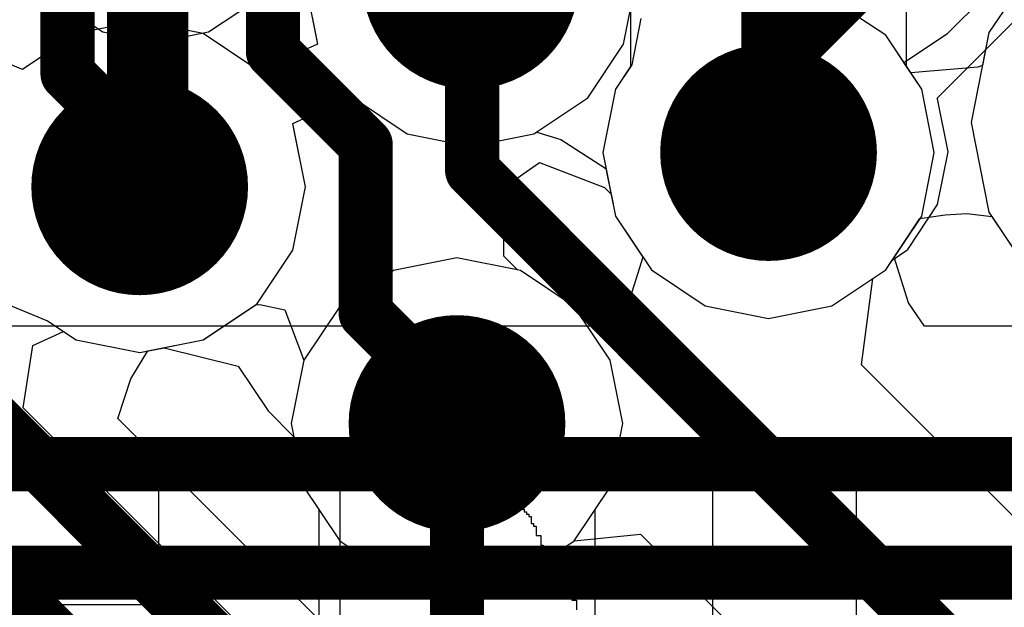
# Model space of a CAD drawing. Header units: millimetres. Extents: x -2 to 68, y -2 to 27.4.
# Tile 290 of 594: x 39.8 to 41.6, y 1.6 to 2.7. Entities that reach past the tile are written whole.
import ezdxf

# ---------------------------------------------------------------- set-up
doc = ezdxf.new("R2010")
doc.units = ezdxf.units.MM
for name, color, linetype in [('BottomLayer', 5, 'Continuous'), ('DrillGuide', 244, 'Continuous'), ('MidLayer1', 16, 'Continuous'), ('MidLayer2', 76, 'Continuous'), ('MidLayer3', 90, 'Continuous'), ('MidLayer4', 156, 'Continuous'), ('MidLayer5', 130, 'Continuous'), ('MidLayer6', 216, 'Continuous'), ('MidLayer7', 6, 'Continuous'), ('MidLayer8', 54, 'Continuous'), ('MultiLayer', 9, 'Continuous'), ('TopLayer', 1, 'Continuous'), ('TopOverlay', 2, 'Continuous'), ('ViaHoleLayer', 16, 'Continuous')]:
    doc.layers.add(name, color=color, linetype=linetype)

msp = doc.modelspace()

# ---------------------------------------------------------------- linework, layer by layer
at = {"layer": 'BottomLayer'}
for p, q in [((41.42989682, 2.63350502), (41.42989682, 2.97230546)), ((40.92010358, 2.84642814), (40.92010358, 2.63350502)), ((40.92010358, 2.63350502), (40.89240742, 2.59205222)), ((41.45759297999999, 2.59205222), (41.42989682, 2.63350502)), ((40.89240742, 2.59205222), (40.86912324, 2.47499886)), ((41.48087716, 2.47499886), (41.45759297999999, 2.59205222)), ((40.86912324, 2.47499886), (40.89240742, 2.3579455)), ((41.45759297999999, 2.3579455), (41.48087716, 2.47499886)), ((40.89240742, 2.3579455), (40.94322012, 2.28189282)), ((41.40678028, 2.28189282), (41.45759297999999, 2.3579455)), ((40.94322012, 2.28189282), (40.91643074, 2.1975318)), ((41.43356966, 2.1975318), (41.40678028, 2.28189282)), ((40.91643074, 2.1975318), (40.8869642, 2.15489282)), ((41.4630362, 2.15489282), (41.43356966, 2.1975318)), ((40.8869642, 2.15489282), (36.23058286, 2.15489282)), ((43.18702055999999, 2.15489282), (41.4630362, 2.15489282))]:
    msp.add_line(p, q, dxfattribs=at)
at = {"layer": 'BottomLayer', "const_width": 0.0999998}
for points in [[(41.17500019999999, 2.47499886), (41.17500019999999, 3.27857358)], [(36.12500267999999, 1.8999962), (43.29260074, 1.8999962)], [(36.04216057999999, 1.69999406), (43.78038234, 1.69999406)]]:
    msp.add_lwpolyline(points, dxfattribs=at)
at = {"layer": 'BottomLayer'}
for points, const_width in [([(41.0750004, 2.47499886, 1), (41.275, 2.47499886, 1)], 0.1999996), ([(41.15000152, 2.47499886, 1), (41.19999888, 2.47499886, 1)], 0.0499999)]:
    msp.add_lwpolyline(points, format="xyb", close=True, dxfattribs=dict(at, const_width=const_width))
at = {"layer": 'DrillGuide', "const_width": 0.0999998}
for points in [[(40.57500393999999, 2.79199594, 1), (40.67500374, 2.79199594, 1)], [(41.1250003, 2.47499886, 1), (41.2250001, 2.47499886, 1)], [(39.96438794, 2.4118316, 1), (40.06438773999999, 2.4118316, 1)], [(40.55000018, 1.97499986, 1), (40.64999998, 1.97499986, 1)]]:
    msp.add_lwpolyline(points, format="xyb", close=True, dxfattribs=at)
at = {"layer": 'MidLayer1'}
for p, q in [((41.39128881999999, 2.69128748), (41.29205356, 2.75759164)), ((41.45759297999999, 2.59205222), (41.39128881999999, 2.69128748)), ((41.48087716, 2.47499886), (41.45759297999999, 2.59205222)), ((40.29698062, 2.52888242), (40.40669846, 2.57872484)), ((40.40669846, 2.57872484), (40.40871522, 2.57570732)), ((40.40871522, 2.57570732), (40.50795048, 2.50940316)), ((40.3202648, 2.4118316), (40.29698062, 2.52888242)), ((40.50795048, 2.50940316), (40.62500384, 2.48611898)), ((40.62500384, 2.48611898), (40.7420572, 2.50940316)), ((40.7420572, 2.50940316), (40.74715498, 2.5128093)), ((40.74715498, 2.5128093), (40.79188945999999, 2.4989409)), ((40.79188945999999, 2.4989409), (40.87499318, 2.44548406)), ((41.45759297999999, 2.3579455), (41.48087716, 2.47499886)), ((40.87499318, 2.44548406), (40.89240742, 2.3579455)), ((40.29698062, 2.29477824), (40.3202648, 2.4118316)), ((40.89240742, 2.3579455), (40.95871157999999, 2.25871024)), ((41.39128881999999, 2.25871024), (41.45759297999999, 2.3579455)), ((40.23067646, 2.19554298), (40.29698062, 2.29477824)), ((40.60000008, 2.28087682), (40.48294671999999, 2.25759264)), ((40.71705344, 2.25759264), (40.60000008, 2.28087682)), ((40.48294671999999, 2.25759264), (40.38371146, 2.19128848)), ((40.8162887, 2.19128848), (40.71705344, 2.25759264)), ((40.95871157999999, 2.25871024), (41.05794684, 2.19240608)), ((41.29205356, 2.19240608), (41.39128881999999, 2.25871024)), ((39.72428682, 2.21371414), (39.84427642, 2.1646896)), ((40.1314412, 2.12923882), (40.23067646, 2.19554298)), ((40.38371146, 2.19128848), (40.3174073, 2.09205322)), ((40.88259286, 2.09205322), (40.8162887, 2.19128848)), ((41.05794684, 2.19240608), (41.17500019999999, 2.1691219)), ((41.17500019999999, 2.1691219), (41.29205356, 2.19240608)), ((39.84427642, 2.1646896), (39.89733448, 2.12923882)), ((39.89733448, 2.12923882), (40.01438784, 2.10595464)), ((40.01438784, 2.10595464), (40.1314412, 2.12923882)), ((40.3174073, 2.09205322), (40.29412311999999, 1.97499986)), ((40.90587704, 1.97499986), (40.88259286, 2.09205322)), ((40.29412311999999, 1.97499986), (40.3174073, 1.8579465)), ((40.88259286, 1.8579465), (40.90587704, 1.97499986)), ((40.3174073, 1.8579465), (40.38371146, 1.75871124)), ((40.8162887, 1.75871124), (40.88259286, 1.8579465)), ((40.38371146, 1.75871124), (40.48294671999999, 1.69240708)), ((40.71705344, 1.69240708), (40.8162887, 1.75871124)), ((40.48294671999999, 1.69240708), (40.60000008, 1.6691229)), ((40.60000008, 1.6691229), (40.71705344, 1.69240708))]:
    msp.add_line(p, q, dxfattribs=at)
at = {"layer": 'MidLayer1', "const_width": 0.1499997}
for points in [[(40.0291935, 2.42663726), (40.0291935, 2.91819076)], [(40.01438784, 2.4118316), (40.0291935, 2.42663726)]]:
    msp.add_lwpolyline(points, dxfattribs=at)
at = {"layer": 'MidLayer1'}
for points, const_width in [([(40.52500404, 2.79199594, 1), (40.72500364, 2.79199594, 1)], 0.1999996), ([(41.0750004, 2.47499886, 1), (41.275, 2.47499886, 1)], 0.1999996), ([(39.91438804, 2.4118316, 1), (40.11438764, 2.4118316, 1)], 0.1999996), ([(39.99169294, 2.42663726, 1), (40.06669406, 2.42663726, 1)], 0.07499858), ([(39.99169294, 2.42663726, 1), (40.06669406, 2.42663726, 1)], 0.07499858), ([(39.97688728, 2.4118316, 1), (40.0518884, 2.4118316, 1)], 0.07499858), ([(40.50000027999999, 1.97499986, 1), (40.69999988, 1.97499986, 1)], 0.1999996)]:
    msp.add_lwpolyline(points, format="xyb", close=True, dxfattribs=dict(at, const_width=const_width))
at = {"layer": 'MidLayer2'}
for p, q in [((40.31912688, 2.79199594), (40.33984312, 2.68784578)), ((41.39128881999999, 2.69128748), (41.29205356, 2.75759164)), ((40.01438784, 2.71770856), (39.89733448, 2.69442438)), ((40.1314412, 2.69442438), (40.01438784, 2.71770856)), ((39.89733448, 2.69442438), (39.79810175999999, 2.62812022)), ((40.23067392, 2.6281253), (40.1314412, 2.69442438)), ((41.45759297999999, 2.59205222), (41.39128881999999, 2.69128748)), ((39.79810175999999, 2.62812022), (39.67811216, 2.67714476)), ((40.34240598, 2.67494512), (40.23269576, 2.62510778)), ((40.33984312, 2.68784578), (40.34240598, 2.67494512)), ((40.23269576, 2.62510778), (40.23067392, 2.6281253)), ((41.48087716, 2.47499886), (41.45759297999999, 2.59205222)), ((40.2969857, 2.52888242), (40.40669592, 2.57871976)), ((40.40669592, 2.57871976), (40.40871776, 2.57570224)), ((40.40871776, 2.57570224), (40.50795048, 2.50940316)), ((40.29954856, 2.51598176), (40.2969857, 2.52888242)), ((40.3202648, 2.4118316), (40.29954856, 2.51598176)), ((40.50795048, 2.50940316), (40.62500384, 2.48611898)), ((40.62500384, 2.48611898), (40.7420572, 2.50940316)), ((40.7420572, 2.50940316), (40.74715498, 2.5128093)), ((40.74715498, 2.5128093), (40.79188945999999, 2.4989409)), ((40.79188945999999, 2.4989409), (40.87499318, 2.44548406)), ((41.45759297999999, 2.3579455), (41.48087716, 2.47499886)), ((40.87499318, 2.44548406), (40.89240742, 2.3579455)), ((40.29698062, 2.29477824), (40.3202648, 2.4118316)), ((40.89240742, 2.3579455), (40.95871157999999, 2.25871024)), ((41.39128881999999, 2.25871024), (41.45759297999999, 2.3579455)), ((40.23067646, 2.19554298), (40.29698062, 2.29477824)), ((40.60000008, 2.28087682), (40.48294671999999, 2.25759264)), ((40.71705344, 2.25759264), (40.60000008, 2.28087682)), ((40.48294671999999, 2.25759264), (40.38371146, 2.19128848)), ((40.8162887, 2.19128848), (40.71705344, 2.25759264)), ((40.95871157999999, 2.25871024), (41.05794684, 2.19240608)), ((41.29205356, 2.19240608), (41.39128881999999, 2.25871024)), ((39.72428682, 2.21371414), (39.84427642, 2.1646896)), ((40.1314412, 2.12923882), (40.23067646, 2.19554298)), ((40.38371146, 2.19128848), (40.3174073, 2.09205322)), ((40.88259286, 2.09205322), (40.8162887, 2.19128848)), ((41.05794684, 2.19240608), (41.17500019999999, 2.1691219)), ((41.17500019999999, 2.1691219), (41.29205356, 2.19240608)), ((39.84427642, 2.1646896), (39.89733448, 2.12923882)), ((39.89733448, 2.12923882), (40.01438784, 2.10595464)), ((40.01438784, 2.10595464), (40.1314412, 2.12923882)), ((40.3174073, 2.09205322), (40.29412311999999, 1.97499986)), ((40.90587704, 1.97499986), (40.88259286, 2.09205322)), ((40.29412311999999, 1.97499986), (40.3174073, 1.8579465)), ((40.88259286, 1.8579465), (40.90587704, 1.97499986)), ((40.3174073, 1.8579465), (40.34510346, 1.8164937)), ((40.8548967, 1.8164937), (40.88259286, 1.8579465)), ((40.34510346, 1.8164937), (40.34510346, 1.58258256)), ((40.8548967, 1.47700238), (40.8548967, 1.8164937))]:
    msp.add_line(p, q, dxfattribs=at)
for points, const_width in [([(40.52500404, 2.79199594, 1), (40.72500364, 2.79199594, 1)], 0.1999996), ([(41.0750004, 2.47499886, 1), (41.275, 2.47499886, 1)], 0.1999996), ([(39.91438804, 2.4118316, 1), (40.11438764, 2.4118316, 1)], 0.1999996), ([(40.50000027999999, 1.97499986, 1), (40.69999988, 1.97499986, 1)], 0.1999996), ([(40.5750014, 1.97499986, 1), (40.62499876, 1.97499986, 1)], 0.0499999)]:
    msp.add_lwpolyline(points, format="xyb", close=True, dxfattribs=dict(at, const_width=const_width))
at = {"layer": 'MidLayer2', "const_width": 0.0999998}
msp.add_lwpolyline([(40.60000008, 1.47700238), (40.60000008, 1.97499986)], dxfattribs=at)
at = {"layer": 'MidLayer3'}
for p, q in [((40.04354196, 2.71190974), (40.04354196, 3.65176816)), ((40.31912688, 2.79199594), (40.33984312, 2.68784578)), ((41.39128881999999, 2.69128748), (41.29205356, 2.75759164)), ((40.1314412, 2.69442438), (40.04354196, 2.71190974)), ((40.23067392, 2.6281253), (40.1314412, 2.69442438)), ((41.45759297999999, 2.59205222), (41.39128881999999, 2.69128748)), ((40.34240598, 2.67494512), (40.23269576, 2.62510778)), ((40.33984312, 2.68784578), (40.34240598, 2.67494512)), ((40.23269576, 2.62510778), (40.23067392, 2.6281253)), ((41.48087716, 2.47499886), (41.45759297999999, 2.59205222)), ((40.2969857, 2.52888242), (40.40669592, 2.57871976)), ((40.40669592, 2.57871976), (40.40871776, 2.57570224)), ((40.40871776, 2.57570224), (40.50795048, 2.50940316)), ((40.29954856, 2.51598176), (40.2969857, 2.52888242)), ((40.3202648, 2.4118316), (40.29954856, 2.51598176)), ((40.50795048, 2.50940316), (40.62500384, 2.48611898)), ((40.62500384, 2.48611898), (40.7420572, 2.50940316)), ((40.7420572, 2.50940316), (40.74715498, 2.5128093)), ((40.74715498, 2.5128093), (40.79188945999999, 2.4989409)), ((40.79188945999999, 2.4989409), (40.87499318, 2.44548406)), ((41.45759297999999, 2.3579455), (41.48087716, 2.47499886)), ((40.87499318, 2.44548406), (40.89240742, 2.3579455)), ((40.29698062, 2.29477824), (40.3202648, 2.4118316)), ((40.89240742, 2.3579455), (40.95871157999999, 2.25871024)), ((41.39128881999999, 2.25871024), (41.45759297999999, 2.3579455)), ((40.23067646, 2.19554298), (40.29698062, 2.29477824)), ((40.60000008, 2.28087682), (40.48294671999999, 2.25759264)), ((40.71705344, 2.25759264), (40.60000008, 2.28087682)), ((40.48294671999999, 2.25759264), (40.38371146, 2.19128848)), ((40.8162887, 2.19128848), (40.71705344, 2.25759264)), ((40.95871157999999, 2.25871024), (41.05794684, 2.19240608)), ((41.29205356, 2.19240608), (41.39128881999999, 2.25871024)), ((40.1314412, 2.12923882), (40.23067646, 2.19554298)), ((40.38371146, 2.19128848), (40.3174073, 2.09205322)), ((40.88259286, 2.09205322), (40.8162887, 2.19128848)), ((41.05794684, 2.19240608), (41.17500019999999, 2.1691219)), ((41.17500019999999, 2.1691219), (41.29205356, 2.19240608)), ((40.02926208, 2.10891374), (40.1314412, 2.12923882)), ((39.99830202, 2.05746858), (40.02926208, 2.10891374)), ((40.3174073, 2.09205322), (40.29412311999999, 1.97499986)), ((40.90587704, 1.97499986), (40.88259286, 2.09205322)), ((39.9740882, 1.98448168), (39.99830202, 2.05746858)), ((40.61625354, 1.34231634), (39.9740882, 1.98448168)), ((40.29412311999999, 1.97499986), (40.3174073, 1.8579465)), ((40.88259286, 1.8579465), (40.90587704, 1.97499986)), ((40.3174073, 1.8579465), (40.38371146, 1.75871124)), ((40.8162887, 1.75871124), (40.88259286, 1.8579465)), ((40.38371146, 1.75871124), (40.48294671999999, 1.69240708)), ((40.71705344, 1.69240708), (40.8162887, 1.75871124)), ((40.48294671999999, 1.69240708), (40.60000008, 1.6691229)), ((40.60000008, 1.6691229), (40.71705344, 1.69240708))]:
    msp.add_line(p, q, dxfattribs=at)
at = {"layer": 'MidLayer3', "const_width": 0.0999998}
for points in [[(39.88118262, 2.62041132), (39.88118262, 3.65176816)], [(39.88118262, 2.62041132), (40.01438784, 2.4872061)], [(40.01438784, 2.4118316), (40.01438784, 2.4872061)], [(39.73776406, 1.9911949), (40.54900196, 1.179957)], [(39.6383637, 1.7512157), (40.44960159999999, 0.9399777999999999)]]:
    msp.add_lwpolyline(points, dxfattribs=at)
at = {"layer": 'MidLayer3'}
for points, const_width in [([(40.52500404, 2.79199594, 1), (40.72500364, 2.79199594, 1)], 0.1999996), ([(41.0750004, 2.47499886, 1), (41.275, 2.47499886, 1)], 0.1999996), ([(39.85618393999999, 2.62041132, 1), (39.90618129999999, 2.62041132, 1)], 0.0499999), ([(39.85618393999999, 2.62041132, 1), (39.90618129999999, 2.62041132, 1)], 0.0499999), ([(39.91438804, 2.4118316, 1), (40.11438764, 2.4118316, 1)], 0.1999996), ([(39.98938915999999, 2.4872061, 1), (40.03938651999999, 2.4872061, 1)], 0.0499999), ([(39.98938915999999, 2.4872061, 1), (40.03938651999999, 2.4872061, 1)], 0.0499999), ([(39.98938915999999, 2.4118316, 1), (40.03938651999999, 2.4118316, 1)], 0.0499999), ([(40.50000027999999, 1.97499986, 1), (40.69999988, 1.97499986, 1)], 0.1999996)]:
    msp.add_lwpolyline(points, format="xyb", close=True, dxfattribs=dict(at, const_width=const_width))
at = {"layer": 'MidLayer4'}
for p, q in [((40.31912688, 2.79199594), (40.33984312, 2.68784578)), ((41.39128881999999, 2.69128748), (41.29205356, 2.75759164)), ((40.01438784, 2.71770856), (39.89733448, 2.69442438)), ((40.1314412, 2.69442438), (40.01438784, 2.71770856)), ((39.89733448, 2.69442438), (39.79810175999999, 2.62812022)), ((40.23067392, 2.6281253), (40.1314412, 2.69442438)), ((41.45759297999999, 2.59205222), (41.39128881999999, 2.69128748)), ((39.79810175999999, 2.62812022), (39.67811216, 2.67714476)), ((40.34240598, 2.67494512), (40.23269576, 2.62510778)), ((40.33984312, 2.68784578), (40.34240598, 2.67494512)), ((40.23269576, 2.62510778), (40.23067392, 2.6281253)), ((41.48087716, 2.47499886), (41.45759297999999, 2.59205222)), ((40.2969857, 2.52888242), (40.40669592, 2.57871976)), ((40.40669592, 2.57871976), (40.40871776, 2.57570224)), ((40.40871776, 2.57570224), (40.50795048, 2.50940316)), ((40.29954856, 2.51598176), (40.2969857, 2.52888242)), ((40.3202648, 2.4118316), (40.29954856, 2.51598176)), ((40.50795048, 2.50940316), (40.62500384, 2.48611898)), ((40.62500384, 2.48611898), (40.7420572, 2.50940316)), ((40.7420572, 2.50940316), (40.74715498, 2.5128093)), ((40.74715498, 2.5128093), (40.79188945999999, 2.4989409)), ((40.79188945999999, 2.4989409), (40.87499318, 2.44548406)), ((41.45759297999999, 2.3579455), (41.48087716, 2.47499886)), ((40.87499318, 2.44548406), (40.89240742, 2.3579455)), ((40.29698062, 2.29477824), (40.3202648, 2.4118316)), ((40.89240742, 2.3579455), (40.95871157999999, 2.25871024)), ((41.39128881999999, 2.25871024), (41.45759297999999, 2.3579455)), ((40.23067646, 2.19554298), (40.29698062, 2.29477824)), ((40.60000008, 2.28087682), (40.48294671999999, 2.25759264)), ((40.71705344, 2.25759264), (40.60000008, 2.28087682)), ((40.48294671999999, 2.25759264), (40.38371146, 2.19128848)), ((40.8162887, 2.19128848), (40.71705344, 2.25759264)), ((40.95871157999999, 2.25871024), (41.05794684, 2.19240608)), ((41.29205356, 2.19240608), (41.39128881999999, 2.25871024)), ((39.72428682, 2.21371414), (39.84427642, 2.1646896)), ((40.1314412, 2.12923882), (40.23067646, 2.19554298)), ((40.38371146, 2.19128848), (40.3174073, 2.09205322)), ((40.88259286, 2.09205322), (40.8162887, 2.19128848)), ((41.05794684, 2.19240608), (41.17500019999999, 2.1691219)), ((41.17500019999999, 2.1691219), (41.29205356, 2.19240608)), ((39.84427642, 2.1646896), (39.89733448, 2.12923882)), ((39.89733448, 2.12923882), (40.01438784, 2.10595464)), ((40.01438784, 2.10595464), (40.1314412, 2.12923882)), ((40.3174073, 2.09205322), (40.29412311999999, 1.97499986)), ((40.90587704, 1.97499986), (40.88259286, 2.09205322)), ((40.29412311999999, 1.97499986), (40.3174073, 1.8579465)), ((40.88259286, 1.8579465), (40.90587704, 1.97499986)), ((40.3174073, 1.8579465), (40.38371146, 1.75871124)), ((40.8162887, 1.75871124), (40.88259286, 1.8579465)), ((40.38371146, 1.75871124), (40.48294671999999, 1.69240708)), ((40.71705344, 1.69240708), (40.8162887, 1.75871124)), ((40.48294671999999, 1.69240708), (40.60000008, 1.6691229)), ((40.60000008, 1.6691229), (40.71705344, 1.69240708))]:
    msp.add_line(p, q, dxfattribs=at)
at = {"layer": 'MidLayer4', "const_width": 0.1999996}
for points in [[(40.52500404, 2.79199594, 1), (40.72500364, 2.79199594, 1)], [(41.0750004, 2.47499886, 1), (41.275, 2.47499886, 1)], [(39.91438804, 2.4118316, 1), (40.11438764, 2.4118316, 1)], [(40.50000027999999, 1.97499986, 1), (40.69999988, 1.97499986, 1)]]:
    msp.add_lwpolyline(points, format="xyb", close=True, dxfattribs=at)
at = {"layer": 'MidLayer5'}
for p, q in [((41.50523829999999, 2.69475966), (41.70423714, 2.8937585)), ((41.42485746, 2.64104882), (41.50523829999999, 2.69475966)), ((41.45759297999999, 2.59205222), (41.42485746, 2.64104882)), ((41.48087716, 2.47499886), (41.45759297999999, 2.59205222)), ((41.45759297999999, 2.3579455), (41.48087716, 2.47499886)), ((40.68640071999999, 2.41073686), (40.75224006, 2.45650512)), ((40.75224006, 2.45650512), (40.87198328, 2.41026188)), ((40.68640071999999, 2.28407722), (40.68640071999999, 2.41073686)), ((40.87198328, 2.41026188), (40.88442928, 2.39804956)), ((40.88442928, 2.39804956), (40.89240742, 2.3579455)), ((40.89240742, 2.3579455), (40.95871157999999, 2.25871024)), ((41.39128881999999, 2.25871024), (41.45759297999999, 2.3579455)), ((40.71185152, 2.25862642), (40.68640071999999, 2.28407722)), ((40.71705344, 2.25759264), (40.71185152, 2.25862642)), ((40.8162887, 2.19128848), (40.71705344, 2.25759264)), ((40.95871157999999, 2.25871024), (41.05794684, 2.19240608)), ((41.29205356, 2.19240608), (41.39128881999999, 2.25871024)), ((40.88259286, 2.09205322), (40.8162887, 2.19128848)), ((41.05794684, 2.19240608), (41.17500019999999, 2.1691219)), ((41.17500019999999, 2.1691219), (41.29205356, 2.19240608)), ((39.81740576, 2.11899246), (39.87399188, 2.14483442)), ((39.87399188, 2.14483442), (39.89733448, 2.12923882)), ((39.89733448, 2.12923882), (40.01438784, 2.10595464)), ((39.79933366, 2.0041743), (39.81740576, 2.11899246)), ((40.01438784, 2.10595464), (40.05975223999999, 2.11497926)), ((40.05975223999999, 2.11497926), (40.19601054, 2.08094834)), ((40.90587704, 1.97499986), (40.88259286, 2.09205322)), ((40.19601054, 2.08094834), (40.2512657, 1.99825864)), ((40.6135332, 1.18997476), (39.79933366, 2.0041743)), ((40.2512657, 1.99825864), (40.29898976, 1.95053458)), ((40.88259286, 1.8579465), (40.90587704, 1.97499986)), ((40.29898976, 1.95053458), (40.3174073, 1.8579465)), ((40.3174073, 1.8579465), (40.38371146, 1.75871124)), ((40.8162887, 1.75871124), (40.88259286, 1.8579465)), ((40.38371146, 1.75871124), (40.48294671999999, 1.69240708)), ((40.71705344, 1.69240708), (40.8162887, 1.75871124)), ((40.48294671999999, 1.69240708), (40.60000008, 1.6691229)), ((40.60000008, 1.6691229), (40.71705344, 1.69240708))]:
    msp.add_line(p, q, dxfattribs=at)
at = {"layer": 'MidLayer5', "const_width": 0.0999998}
for points in [[(40.26047066, 2.66072112), (40.26047066, 3.27248012)], [(40.26047066, 2.66072112), (40.4315041, 2.48968768)], [(38.96399878, 2.47903238), (40.50795302, 0.93507814)], [(40.4315041, 2.17849704), (40.4315041, 2.48968768)], [(40.4315041, 2.17849704), (40.60000008, 2.01000106)], [(40.60000008, 1.97499986), (40.60000008, 2.01000106)]]:
    msp.add_lwpolyline(points, dxfattribs=at)
at = {"layer": 'MidLayer5'}
for points, const_width in [([(40.52500404, 2.79199594, 1), (40.72500364, 2.79199594, 1)], 0.1999996), ([(40.23547198, 2.66072112, 1), (40.28546934, 2.66072112, 1)], 0.0499999), ([(40.23547198, 2.66072112, 1), (40.28546934, 2.66072112, 1)], 0.0499999), ([(41.0750004, 2.47499886, 1), (41.275, 2.47499886, 1)], 0.1999996), ([(39.91438804, 2.4118316, 1), (40.11438764, 2.4118316, 1)], 0.1999996), ([(40.40650542, 2.48968768, 1), (40.45650278, 2.48968768, 1)], 0.0499999), ([(40.40650542, 2.48968768, 1), (40.45650278, 2.48968768, 1)], 0.0499999), ([(40.40650542, 2.17849704, 1), (40.45650278, 2.17849704, 1)], 0.0499999), ([(40.40650542, 2.17849704, 1), (40.45650278, 2.17849704, 1)], 0.0499999), ([(40.50000027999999, 1.97499986, 1), (40.69999988, 1.97499986, 1)], 0.1999996), ([(40.5750014, 2.01000106, 1), (40.62499876, 2.01000106, 1)], 0.0499999), ([(40.5750014, 2.01000106, 1), (40.62499876, 2.01000106, 1)], 0.0499999), ([(40.5750014, 1.97499986, 1), (40.62499876, 1.97499986, 1)], 0.0499999)]:
    msp.add_lwpolyline(points, format="xyb", close=True, dxfattribs=dict(at, const_width=const_width))
at = {"layer": 'MidLayer6'}
for p, q in [((40.31912688, 2.79199594), (40.34241106, 2.67494512)), ((41.39128881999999, 2.69128748), (41.29205356, 2.75759164)), ((40.01438784, 2.71770856), (39.89733448, 2.69442438)), ((40.1314412, 2.69442438), (40.01438784, 2.71770856)), ((39.89733448, 2.69442438), (39.79810175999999, 2.62812022)), ((40.23067646, 2.62812022), (40.1314412, 2.69442438)), ((41.45759297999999, 2.59205222), (41.39128881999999, 2.69128748)), ((39.79810175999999, 2.62812022), (39.67811216, 2.67714476)), ((40.34241106, 2.67494512), (40.23269322, 2.6251027)), ((40.23269322, 2.6251027), (40.23067646, 2.62812022)), ((41.48087716, 2.47499886), (41.45759297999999, 2.59205222)), ((41.45759297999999, 2.3579455), (41.48087716, 2.47499886)), ((41.39128881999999, 2.25871024), (41.45759297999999, 2.3579455)), ((41.36734423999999, 2.24271332), (41.39128881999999, 2.25871024)), ((41.34679056, 2.08366106), (41.36734423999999, 2.24271332)), ((39.72428682, 2.21371414), (39.84427642, 2.1646896)), ((40.1314412, 2.12923882), (40.22837268, 2.19400374)), ((40.22837268, 2.19400374), (40.23610444, 2.1944203)), ((40.23610444, 2.1944203), (40.28242133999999, 2.1848445)), ((40.28242133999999, 2.1848445), (40.3174073, 2.09205068)), ((39.84427642, 2.1646896), (39.89733448, 2.12923882)), ((39.89733448, 2.12923882), (40.01438784, 2.10595464)), ((40.01438784, 2.10595464), (40.1314412, 2.12923882)), ((40.3174073, 2.09205068), (40.29412311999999, 1.97499986)), ((42.28742368, 1.14302794), (41.34679056, 2.08366106)), ((40.29412311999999, 1.97499986), (40.3174073, 1.8579465)), ((40.3174073, 1.8579465), (40.38371146, 1.75871124)), ((40.81628616, 1.7587087), (40.93872432, 1.77077116)), ((40.93872432, 1.77077116), (42.00160002, 0.7078929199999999)), ((40.38371146, 1.75871124), (40.48294671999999, 1.69240708)), ((40.71705344, 1.69240708), (40.81628616, 1.7587087)), ((40.48294671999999, 1.69240708), (40.60000008, 1.6691229)), ((40.60000008, 1.6691229), (40.71705344, 1.69240708))]:
    msp.add_line(p, q, dxfattribs=at)
for points, const_width in [([(40.52500404, 2.79199594, 1), (40.72500364, 2.79199594, 1)], 0.1999996), ([(41.0750004, 2.47499886, 1), (41.275, 2.47499886, 1)], 0.1999996), ([(39.91438804, 2.4118316, 1), (40.11438764, 2.4118316, 1)], 0.1999996), ([(40.60297695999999, 2.44199664, 1), (40.65297432, 2.44199664, 1)], 0.0499999), ([(40.60297695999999, 2.44199664, 1), (40.65297432, 2.44199664, 1)], 0.0499999), ([(40.50000027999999, 1.97499986, 1), (40.69999988, 1.97499986, 1)], 0.1999996)]:
    msp.add_lwpolyline(points, format="xyb", close=True, dxfattribs=dict(at, const_width=const_width))
at = {"layer": 'MidLayer6', "const_width": 0.0999998}
for points in [[(40.62797564, 2.44199664), (40.62797564, 2.78902414)], [(40.62797564, 2.44199664), (42.18184096, 0.88813132)]]:
    msp.add_lwpolyline(points, dxfattribs=at)
at = {"layer": 'MidLayer7'}
for p, q in [((41.67557069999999, 2.83702506), (41.58163642, 2.69644368)), ((40.31912688, 2.79199594), (40.33984312, 2.68784578)), ((40.90759662, 2.67494258), (40.9308808, 2.79199594)), ((40.01438784, 2.71770856), (39.89733448, 2.69442438)), ((40.1314412, 2.69442438), (40.01438784, 2.71770856)), ((39.89733448, 2.69442438), (39.79810175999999, 2.62812022)), ((40.23067392, 2.6281253), (40.1314412, 2.69442438)), ((41.58163642, 2.69644368), (41.54865198, 2.53061724)), ((39.79810175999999, 2.62812022), (39.67811216, 2.67714476)), ((40.34240598, 2.67494512), (40.23269576, 2.62510778)), ((40.33984312, 2.68784578), (40.34240598, 2.67494512)), ((40.84129246, 2.57570732), (40.90759662, 2.67494258)), ((40.23269576, 2.62510778), (40.23067392, 2.6281253)), ((40.2969857, 2.52888242), (40.40669592, 2.57871976)), ((40.40669592, 2.57871976), (40.40871776, 2.57570224)), ((40.40871776, 2.57570224), (40.50795048, 2.50940316)), ((40.7420572, 2.50940316), (40.84129246, 2.57570732)), ((40.29954856, 2.51598176), (40.2969857, 2.52888242)), ((41.54865198, 2.53061724), (41.58163642, 2.3647908)), ((40.3202648, 2.4118316), (40.29954856, 2.51598176)), ((40.50795048, 2.50940316), (40.62500384, 2.48611898)), ((40.62500384, 2.48611898), (40.7420572, 2.50940316)), ((40.29698062, 2.29477824), (40.3202648, 2.4118316)), ((41.58163642, 2.3647908), (41.67557069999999, 2.22420942)), ((40.23067646, 2.19554298), (40.29698062, 2.29477824)), ((40.60000008, 2.28087682), (40.48294671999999, 2.25759264)), ((40.71705344, 2.25759264), (40.60000008, 2.28087682)), ((40.48294671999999, 2.25759264), (40.38371146, 2.19128848)), ((40.8162887, 2.19128848), (40.71705344, 2.25759264)), ((39.72428682, 2.21371414), (39.84427642, 2.1646896)), ((40.1314412, 2.12923882), (40.23067646, 2.19554298)), ((40.38371146, 2.19128848), (40.3174073, 2.09205322)), ((40.88259286, 2.09205322), (40.8162887, 2.19128848)), ((39.84427642, 2.1646896), (39.89733448, 2.12923882)), ((39.89733448, 2.12923882), (40.01438784, 2.10595464)), ((40.01438784, 2.10595464), (40.1314412, 2.12923882)), ((40.3174073, 2.09205322), (40.29412311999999, 1.97499986)), ((40.90587704, 1.97499986), (40.88259286, 2.09205322)), ((40.29412311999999, 1.97499986), (40.3174073, 1.8579465)), ((40.88259286, 1.8579465), (40.90587704, 1.97499986)), ((40.3174073, 1.8579465), (40.38371146, 1.75871124)), ((40.8162887, 1.75871124), (40.88259286, 1.8579465)), ((40.38371146, 1.75871124), (40.48294671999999, 1.69240708)), ((40.71705344, 1.69240708), (40.8162887, 1.75871124)), ((40.48294671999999, 1.69240708), (40.60000008, 1.6691229)), ((40.60000008, 1.6691229), (40.71705344, 1.69240708))]:
    msp.add_line(p, q, dxfattribs=at)
at = {"layer": 'MidLayer7', "const_width": 0.1999996}
for points in [[(40.52500404, 2.79199594, 1), (40.72500364, 2.79199594, 1)], [(41.0750004, 2.47499886, 1), (41.275, 2.47499886, 1)], [(39.91438804, 2.4118316, 1), (40.11438764, 2.4118316, 1)], [(40.50000027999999, 1.97499986, 1), (40.69999988, 1.97499986, 1)]]:
    msp.add_lwpolyline(points, format="xyb", close=True, dxfattribs=at)
at = {"layer": 'MidLayer8'}
for p, q in [((41.67557069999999, 2.83702506), (41.58163642, 2.69644368)), ((40.31912688, 2.79199594), (40.33984312, 2.68784578)), ((41.39128881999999, 2.69128748), (41.29205356, 2.75759164)), ((40.01438784, 2.71770856), (39.89733448, 2.69442438)), ((40.1314412, 2.69442438), (40.01438784, 2.71770856)), ((39.89733448, 2.69442438), (39.79810175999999, 2.62812022)), ((40.23067392, 2.6281253), (40.1314412, 2.69442438)), ((41.43739489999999, 2.62228076), (41.39128881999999, 2.69128748)), ((41.58163642, 2.69644368), (41.5695511, 2.63568942)), ((39.79810175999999, 2.62812022), (39.67811216, 2.67714476)), ((40.34240598, 2.67494512), (40.23269576, 2.62510778)), ((40.33984312, 2.68784578), (40.34240598, 2.67494512)), ((41.5695511, 2.63568942), (41.5614485, 2.6325322)), ((40.23269576, 2.62510778), (40.23067392, 2.6281253)), ((41.5614485, 2.6325322), (41.43739489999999, 2.62228076)), ((40.2969857, 2.52888242), (40.40669592, 2.57871976)), ((40.40669592, 2.57871976), (40.40871776, 2.57570224)), ((40.40871776, 2.57570224), (40.50795048, 2.50940316)), ((40.29954856, 2.51598176), (40.2969857, 2.52888242)), ((40.3202648, 2.4118316), (40.29954856, 2.51598176)), ((40.50795048, 2.50940316), (40.62500384, 2.48611898)), ((40.62500384, 2.48611898), (40.7420572, 2.50940316)), ((40.7420572, 2.50940316), (40.74715498, 2.5128093)), ((40.74715498, 2.5128093), (40.79188945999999, 2.4989409)), ((40.79188945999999, 2.4989409), (40.87499318, 2.44548406)), ((40.87499318, 2.44548406), (40.89240742, 2.3579455)), ((40.29698062, 2.29477824), (40.3202648, 2.4118316)), ((41.50082123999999, 2.36033056), (41.54114374, 2.3625556)), ((41.54114374, 2.3625556), (41.58688152, 2.35693966)), ((40.89240742, 2.3579455), (40.95871157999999, 2.25871024)), ((41.39128881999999, 2.25871024), (41.45444592, 2.35323634)), ((41.45444592, 2.35323634), (41.50082123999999, 2.36033056)), ((41.58688152, 2.35693966), (41.67557069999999, 2.22420942)), ((40.23067646, 2.19554298), (40.29698062, 2.29477824)), ((40.60000008, 2.28087682), (40.48294671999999, 2.25759264)), ((40.71705344, 2.25759264), (40.60000008, 2.28087682)), ((40.48294671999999, 2.25759264), (40.38371146, 2.19128848)), ((40.8162887, 2.19128848), (40.71705344, 2.25759264)), ((40.95871157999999, 2.25871024), (41.05794684, 2.19240608)), ((41.29205356, 2.19240608), (41.39128881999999, 2.25871024)), ((39.72428682, 2.21371414), (39.84427642, 2.1646896)), ((40.1314412, 2.12923882), (40.23067646, 2.19554298)), ((40.38371146, 2.19128848), (40.3174073, 2.09205322)), ((40.88259286, 2.09205322), (40.8162887, 2.19128848)), ((41.05794684, 2.19240608), (41.17500019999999, 2.1691219)), ((41.17500019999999, 2.1691219), (41.29205356, 2.19240608)), ((39.84427642, 2.1646896), (39.89733448, 2.12923882)), ((39.89733448, 2.12923882), (40.01438784, 2.10595464)), ((40.01438784, 2.10595464), (40.1314412, 2.12923882)), ((40.3174073, 2.09205322), (40.29412311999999, 1.97499986)), ((40.90587704, 1.97499986), (40.88259286, 2.09205322)), ((40.29412311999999, 1.97499986), (40.3174073, 1.8579465)), ((40.88259286, 1.8579465), (40.90587704, 1.97499986)), ((40.3174073, 1.8579465), (40.38371146, 1.75871124)), ((40.8162887, 1.75871124), (40.88259286, 1.8579465)), ((40.38371146, 1.75871124), (40.48294671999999, 1.69240708)), ((40.71705344, 1.69240708), (40.8162887, 1.75871124)), ((40.48294671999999, 1.69240708), (40.60000008, 1.6691229)), ((40.60000008, 1.6691229), (40.71705344, 1.69240708))]:
    msp.add_line(p, q, dxfattribs=at)
at = {"layer": 'MidLayer8', "const_width": 0.1999996}
for points in [[(40.52500404, 2.79199594, 1), (40.72500364, 2.79199594, 1)], [(41.0750004, 2.47499886, 1), (41.275, 2.47499886, 1)], [(39.91438804, 2.4118316, 1), (40.11438764, 2.4118316, 1)], [(40.50000027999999, 1.97499986, 1), (40.69999988, 1.97499986, 1)]]:
    msp.add_lwpolyline(points, format="xyb", close=True, dxfattribs=at)
at = {"layer": 'MultiLayer', "const_width": 0.1999996}
for points in [[(40.52500404, 2.79199594, 1), (40.72500364, 2.79199594, 1)], [(41.0750004, 2.47499886, 1), (41.275, 2.47499886, 1)], [(39.91438804, 2.4118316, 1), (40.11438764, 2.4118316, 1)], [(40.50000027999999, 1.97499986, 1), (40.69999988, 1.97499986, 1)]]:
    msp.add_lwpolyline(points, format="xyb", close=True, dxfattribs=at)
at = {"layer": 'TopLayer'}
for p, q in [((41.48601304, 2.57553206), (41.73024166, 2.819760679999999)), ((39.8637633, 2.75276056), (39.94645808, 2.6975054)), ((40.14154532, 2.6975054), (40.2242401, 2.75276056)), ((40.93950664, 2.72254472), (40.9225115, 2.63710928)), ((39.94645808, 2.6975054), (40.0440017, 2.67810234)), ((40.0440017, 2.67810234), (40.14154532, 2.6975054)), ((40.9225115, 2.63710928), (40.89240742, 2.59205222)), ((40.89240742, 2.59205222), (40.86912324, 2.47499886)), ((41.48703158, 2.57400806), (41.48601304, 2.57553206)), ((41.50643463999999, 2.4764619), (41.48703158, 2.57400806)), ((40.86912324, 2.47499886), (40.89240742, 2.3579455)), ((41.48703158, 2.37891828), (41.50643463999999, 2.4764619)), ((41.43177896, 2.2962235), (41.48703158, 2.37891828)), ((40.89240742, 2.3579455), (40.95871157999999, 2.25871024)), ((41.40332842, 2.276729), (41.43031337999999, 2.29476046)), ((41.43031337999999, 2.29476046), (41.43177896, 2.2962235)), ((41.39128881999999, 2.25871024), (41.40332842, 2.276729)), ((40.95871157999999, 2.25871024), (41.05794684, 2.19240608)), ((41.29205356, 2.19240608), (41.39128881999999, 2.25871024)), ((41.05794684, 2.19240608), (41.17500019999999, 2.1691219)), ((41.17500019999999, 2.1691219), (41.29205356, 2.19240608))]:
    msp.add_line(p, q, dxfattribs=at)
at = {"layer": 'TopLayer', "const_width": 0.0999998}
for points in [[(41.17500019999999, 2.62499856), (41.55000072, 2.99999908)], [(41.17500019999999, 2.47499886), (41.17500019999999, 2.62499856)], [(41.25007497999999, 2.47499886), (41.25153802, 2.4764619)], [(41.17500019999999, 2.47499886), (41.25007497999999, 2.47499886)]]:
    msp.add_lwpolyline(points, dxfattribs=at)
at = {"layer": 'TopLayer'}
for points, const_width in [([(41.0750004, 2.47499886, 1), (41.275, 2.47499886, 1)], 0.1999996), ([(41.15000152, 2.62499856, 1), (41.19999888, 2.62499856, 1)], 0.0499999), ([(41.15000152, 2.62499856, 1), (41.19999888, 2.62499856, 1)], 0.0499999), ([(41.22653934, 2.4764619, 1), (41.2765367, 2.4764619, 1)], 0.0499999), ([(41.15000152, 2.47499886, 1), (41.19999888, 2.47499886, 1)], 0.0499999), ([(41.15000152, 2.47499886, 1), (41.19999888, 2.47499886, 1)], 0.0499999), ([(41.2250763, 2.47499886, 1), (41.27507366, 2.47499886, 1)], 0.0499999), ([(41.2250763, 2.47499886, 1), (41.27507366, 2.47499886, 1)], 0.0499999)]:
    msp.add_lwpolyline(points, format="xyb", close=True, dxfattribs=dict(at, const_width=const_width))
at = {"layer": 'TopOverlay'}
for p, q in [((39.21565944, 1.87413138), (39.81538138, 1.87413138)), ((39.81538138, 1.87413138), (39.81979082, 1.87413138)), ((39.81979082, 1.87413138), (40.0446875, 1.87413138)), ((40.0446875, 1.87413138), (40.0446875, 1.86972194)), ((40.38864668, 1.86972194), (40.38864668, 1.87413138)), ((40.38864668, 1.87413138), (40.66204974, 1.87413138)), ((40.66204974, 1.87413138), (40.66645918, 1.87413138)), ((40.66645918, 1.87413138), (40.68850638, 1.87413138)), ((40.68850638, 1.87413138), (40.68850638, 1.86972194)), ((41.07656249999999, 1.86972194), (41.07656249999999, 1.87413138)), ((41.07656249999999, 1.87413138), (41.33673724, 1.87413138)), ((41.33673724, 1.87413138), (41.33673724, 1.8653125)), ((40.0446875, 1.86972194), (40.04909694, 1.86972194)), ((40.04909694, 1.86972194), (40.04909694, 1.64482526)), ((40.38423724, 0.72319388), (40.38423724, 1.86972194)), ((40.38423724, 1.86972194), (40.38864668, 1.86972194)), ((40.68850638, 1.86972194), (40.69291582, 1.86972194)), ((40.69291582, 1.86972194), (40.69291582, 1.8653125)), ((40.69291582, 1.8653125), (40.69732526, 1.8653125)), ((40.69732526, 1.8653125), (40.69732526, 1.86090306)), ((40.69732526, 1.86090306), (40.70173723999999, 1.86090306)), ((40.70173723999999, 1.86090306), (40.70173723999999, 1.84767474)), ((41.07215306, 1.20826276), (41.07215306, 1.86972194)), ((41.07215306, 1.86972194), (41.07656249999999, 1.86972194)), ((41.33673724, 1.8653125), (41.34114667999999, 1.8653125)), ((41.34114667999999, 1.86090306), (41.33673724, 1.86090306)), ((41.33673724, 1.86090306), (41.33673724, 0.7320127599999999)), ((41.34114667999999, 1.8653125), (41.34114667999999, 1.86090306)), ((40.70173723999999, 1.84767474), (40.70614668, 1.84767474)), ((40.70614668, 1.84767474), (40.70614668, 1.84326276)), ((40.70614668, 1.84326276), (40.71055611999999, 1.84326276)), ((40.71055611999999, 1.84326276), (40.71055611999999, 1.83885332)), ((40.71055611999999, 1.83885332), (40.71496556, 1.83885332)), ((40.71496556, 1.83885332), (40.71496556, 1.82121556)), ((40.71496556, 1.82121556), (40.71937499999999, 1.82121556)), ((40.71937499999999, 1.82121556), (40.71937499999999, 1.81680612)), ((40.71937499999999, 1.81680612), (40.72378444, 1.81680612)), ((40.72378444, 1.81680612), (40.72378444, 1.81239668)), ((40.72378444, 1.81239668), (40.72819387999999, 1.81239668)), ((40.72819387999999, 1.81239668), (40.72819387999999, 1.80798724)), ((40.72819387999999, 1.80798724), (40.73260332, 1.80798724)), ((40.73260332, 1.80798724), (40.73260332, 1.80357526)), ((40.73260332, 1.80357526), (40.73701275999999, 1.80357526)), ((40.73701275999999, 1.80357526), (40.73701275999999, 1.79034694)), ((40.73701275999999, 1.79034694), (40.74142474, 1.79034694)), ((40.74142474, 1.79034694), (40.74142474, 1.7859375)), ((40.74142474, 1.7859375), (40.74583418, 1.7859375)), ((40.74583418, 1.7859375), (40.74583418, 1.76829974)), ((40.74583418, 1.76829974), (40.75465306, 1.76829974)), ((40.75465306, 1.76829974), (40.75465306, 1.75065944)), ((40.75465306, 1.75065944), (40.7590625, 1.75065944)), ((40.7590625, 1.75065944), (40.7590625, 1.74625)), ((40.7590625, 1.74625), (40.76347194, 1.74625)), ((40.76347194, 1.74625), (40.76347194, 1.74184056)), ((40.76347194, 1.74184056), (40.76788138, 1.74184056)), ((40.76788138, 1.74184056), (40.76788138, 1.72420026)), ((40.76788138, 1.72420026), (40.77670026, 1.72420026)), ((40.77670026, 1.72420026), (40.77670026, 1.71979082)), ((40.77670026, 1.71979082), (40.78111224, 1.71979082)), ((40.78111224, 1.71979082), (40.78111224, 1.71538138)), ((40.78111224, 1.71538138), (40.78552168, 1.71538138)), ((40.78552168, 1.71538138), (40.78552168, 1.71097194)), ((40.78552168, 1.71097194), (40.78993112, 1.71097194)), ((40.78993112, 1.71097194), (40.78993112, 1.69333418)), ((40.78993112, 1.69333418), (40.79875, 1.69333418)), ((40.79875, 1.69333418), (40.79875, 1.67569388)), ((40.79875, 1.67569388), (40.80315944, 1.67569388)), ((40.80315944, 1.67569388), (40.80315944, 1.67128444)), ((40.80315944, 1.67128444), (40.80756888, 1.67128444)), ((40.80756888, 1.67128444), (40.80756888, 1.65364668)), ((40.80756888, 1.65364668), (40.81197832, 1.65364668)), ((40.81197832, 1.65364668), (40.81197832, 1.64923724)), ((40.0446875, 1.64041582), (39.49788138, 1.64041582)), ((40.04909694, 1.64482526), (40.0446875, 1.64482526)), ((40.0446875, 1.64482526), (40.0446875, 1.64041582)), ((40.81197832, 1.64923724), (40.82079974, 1.64923724)), ((40.82079974, 1.64923724), (40.82079974, 1.63159694))]:
    msp.add_line(p, q, dxfattribs=at)
at = {"layer": 'ViaHoleLayer', "const_width": 0.0999998}
for points in [[(40.57500393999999, 2.79199594, 1), (40.67500374, 2.79199594, 1)], [(41.1250003, 2.47499886, 1), (41.2250001, 2.47499886, 1)], [(39.96438794, 2.4118316, 1), (40.06438773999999, 2.4118316, 1)], [(40.55000018, 1.97499986, 1), (40.64999998, 1.97499986, 1)]]:
    msp.add_lwpolyline(points, format="xyb", close=True, dxfattribs=at)

doc.saveas('drawing.dxf')
